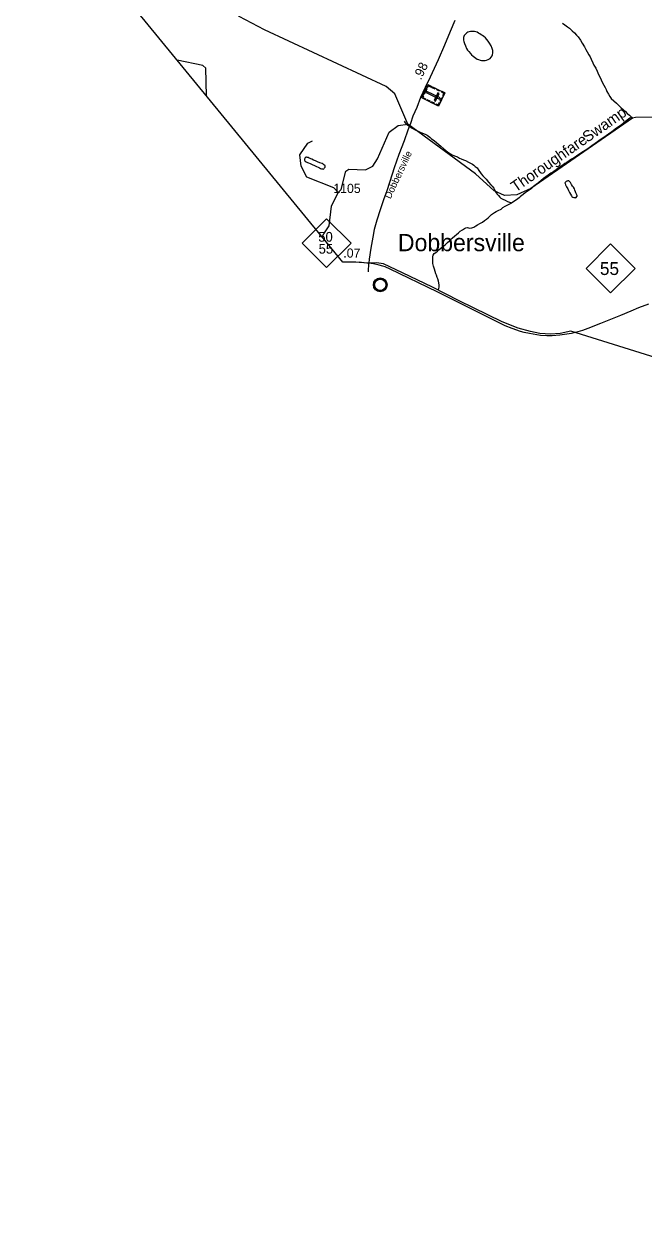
# Model space of a CAD drawing. Extents: x 2206922 to 2357709, y 510027 to 673830.
# Drawn here: x 2220758 to 2229200, y 524899 to 541278 of the extents above; entities that cross this region are included whole.
import ezdxf

# ---------------------------------------------------------------- set-up
doc = ezdxf.new("R2010")
doc.units = 0
for name, color, linetype in [('Exist Boundary Political CountyLine', 7, 'Continuous'), ('Exist Civil Demographics Community CELL', 7, 'Continuous'), ('Exist Civil Demographics Community Label', 7, 'Continuous'), ('Exist Cultural Cemetery CELL', 7, 'Continuous'), ('Exist Hydrographic Creek Single Shore', 7, 'Continuous'), ('Exist Hydrographic Creek Single Shore Label', 7, 'Continuous'), ('Exist Hydrographic Misc Water Feature', 7, 'Continuous'), ('Exist Road Primary NC Attributed', 7, 'Continuous'), ('Exist Road Primary NC Service Mileage Hundredths English Label', 7, 'Continuous'), ('Exist Road Primary NC Shield CELL', 7, 'Continuous'), ('Exist Road Primary NC Shield Number Label', 7, 'Continuous'), ('Exist Road Secondary Mileage Hundredths English Label', 7, 'Continuous'), ('Exist Road Secondary Type 51 Attributed', 7, 'Continuous'), ('Exist Road Secondary Type 51 Label', 7, 'Continuous'), ('Exist Road Secondary Type 51 Number Label', 7, 'Continuous')]:
    doc.layers.add(name, color=color, linetype=linetype)

msp = doc.modelspace()

# ---------------------------------------------------------------- linework, layer by layer
at = {"layer": 'Exist Boundary Political CountyLine'}
for points in [[(2225101, 538040), (2218799, 545711), (2217828, 546923), (2217376, 547429), (2215140, 550249), (2214180, 551436), (2213926, 551742), (2212977, 552913), (2212501, 553514), (2212251, 553818), (2211999, 554136), (2211771, 554406), (2211519, 554714), (2211295, 554997), (2210995, 555354), (2210793, 555609), (2209571, 557124), (2209107, 557689), (2208629, 558275), (2208129, 558903), (2207662, 559468), (2207422, 559770), (2206922, 560323)], [(2228203, 537100), (2228060, 537066), (2227928, 537060), (2227784, 537066), (2227655, 537094), (2227487, 537142), (2227270, 537226), (2226684, 537512), (2226322, 537697), (2225914, 537895), (2225652, 538018), (2225557, 538030), (2225457, 538023), (2225326, 538036), (2225101, 538039), (2225101, 538040)], [(2249888, 524899), (2249941, 525531), (2250030, 526573), (2250197, 528467), (2250367, 530348), (2247109, 531347), (2245696, 531771), (2244251, 532217), (2233875, 535351), (2230309, 536444), (2228714, 536943), (2228203, 537100)]]:
    msp.add_lwpolyline(points, dxfattribs=at)
at = {"layer": 'Exist Civil Demographics Community CELL'}
msp.add_lwpolyline([(2225531, 537742), (2225532, 537748), (2225534, 537754), (2225537, 537761), (2225540, 537767), (2225543, 537773), (2225547, 537778), (2225551, 537782), (2225556, 537787), (2225561, 537792), (2225567, 537795), (2225571, 537798), (2225576, 537801), (2225582, 537803), (2225588, 537805), (2225592, 537806), (2225597, 537807), (2225601, 537807), (2225607, 537808), (2225612, 537807), (2225617, 537807), (2225622, 537807), (2225627, 537806), (2225632, 537804), (2225637, 537802), (2225644, 537799), (2225650, 537796), (2225655, 537792), (2225660, 537788), (2225664, 537785), (2225668, 537781), (2225672, 537776), (2225675, 537771), (2225678, 537766), (2225680, 537761), (2225682, 537756), (2225684, 537751), (2225685, 537747), (2225686, 537741), (2225687, 537736), (2225687, 537730), (2225687, 537724), (2225687, 537718), (2225686, 537713), (2225684, 537707), (2225682, 537701), (2225680, 537696), (2225677, 537690), (2225673, 537685), (2225670, 537680), (2225666, 537675), (2225660, 537670), (2225655, 537666), (2225650, 537663), (2225646, 537660), (2225639, 537657), (2225632, 537654), (2225626, 537653), (2225620, 537651), (2225615, 537651), (2225611, 537651), (2225605, 537651), (2225601, 537651), (2225595, 537652), (2225589, 537653), (2225585, 537654), (2225579, 537656), (2225575, 537658), (2225571, 537660), (2225564, 537665), (2225559, 537669), (2225554, 537673), (2225549, 537678), (2225546, 537682), (2225543, 537686), (2225539, 537693), (2225537, 537697), (2225535, 537701), (2225533, 537709), (2225531, 537716), (2225531, 537721), (2225530, 537728), (2225530, 537732), (2225531, 537739)], close=True, dxfattribs=at)
for radius in [94.3, 76.7]:
    msp.add_circle((2225609, 537730), radius, dxfattribs=at)
at = {"layer": 'Exist Cultural Cemetery CELL'}
for points in [[(2226489, 540343), (2226403, 540163), (2226173, 540273), (2226259, 540453)], [(2226245, 540396), (2226208, 540319), (2226198, 540324), (2226235, 540401)], [(2226415, 540257), (2226424, 540274), (2226241, 540362), (2226233, 540345)], [(2226245, 540423), (2226256, 540418), (2226265, 540438), (2226302, 540420), (2226306, 540430), (2226260, 540453)], [(2226323, 540422), (2226362, 540404), (2226357, 540393), (2226318, 540412)], [(2226383, 540393), (2226422, 540375), (2226417, 540364), (2226378, 540383)], [(2226450, 540361), (2226445, 540351), (2226474, 540337), (2226457, 540301), (2226467, 540296), (2226489, 540343)], [(2226188, 540303), (2226198, 540298), (2226189, 540278), (2226225, 540261), (2226220, 540251), (2226173, 540273)], [(2226243, 540252), (2226282, 540233), (2226278, 540223), (2226238, 540242)], [(2226303, 540224), (2226342, 540205), (2226337, 540195), (2226298, 540213)], [(2226410, 540335), (2226393, 540343), (2226342, 540237), (2226359, 540229)], [(2226364, 540182), (2226369, 540192), (2226398, 540178), (2226415, 540215), (2226425, 540210), (2226403, 540163)], [(2226457, 540276), (2226435, 540229), (2226424, 540234), (2226447, 540281)]]:
    msp.add_lwpolyline(points, close=True, dxfattribs=at)
at = {"layer": 'Exist Hydrographic Creek Single Shore'}
for points in [[(2224034, 541199), (2223688, 541380), (2223235, 541809), (2223058, 542124), (2222982, 542332), (2222923, 542432), (2222755, 542573), (2222663, 542605), (2222364, 542561), (2222005, 542441), (2221611, 542524), (2221299, 542823), (2221069, 542948)], [(2225986, 539917), (2225807, 540330), (2225690, 540431), (2224034, 541199)], [(2223243, 540301), (2223232, 540679), (2223194, 540714), (2222842, 540789)], [(2225035, 538985), (2225077, 539027), (2225141, 539278), (2225183, 539303), (2225408, 539295), (2225507, 539346), (2225573, 539446), (2225728, 539807), (2225852, 539900), (2225986, 539917)], [(2236922, 538949), (2236346, 539075), (2235570, 539163), (2234910, 539455), (2234493, 539595), (2233392, 539728), (2230734, 539831), (2230159, 539908), (2229675, 540013), (2229083, 540009), (2229042, 540000), (2227659, 539040), (2227468, 538956), (2227301, 538946), (2227159, 539011), (2226907, 539242), (2225986, 539917)], [(2224820, 538382), (2224840, 538425), (2224914, 538535), (2224945, 538800), (2225035, 538985)]]:
    msp.add_lwpolyline(points, dxfattribs=at)
at = {"layer": 'Exist Hydrographic Misc Water Feature'}
for points in [[(2228091, 541290), (2228121, 541266), (2228157, 541242), (2228186, 541221), (2228222, 541187), (2228254, 541159), (2228282, 541129), (2228306, 541103), (2228337, 541060), (2228359, 541018), (2228388, 540970), (2228410, 540931), (2228426, 540900), (2228450, 540859), (2228467, 540833), (2228481, 540803), (2228503, 540749), (2228519, 540719), (2228544, 540680), (2228564, 540636), (2228582, 540594), (2228609, 540540), (2228625, 540499), (2228652, 540449), (2228670, 540417), (2228686, 540387), (2228696, 540361)], [(2226757, 541129), (2226751, 541123), (2226745, 541107), (2226743, 541097), (2226741, 541077), (2226742, 541061), (2226746, 541039), (2226754, 541013), (2226768, 540981), (2226784, 540947), (2226799, 540921), (2226815, 540904), (2226837, 540878), (2226853, 540858), (2226875, 540842), (2226894, 540826), (2226910, 540815), (2226930, 540803), (2226946, 540797), (2226970, 540787), (2226988, 540781), (2227013, 540781), (2227038, 540784), (2227056, 540788), (2227079, 540796), (2227095, 540806), (2227105, 540812), (2227119, 540828), (2227131, 540848), (2227137, 540858), (2227144, 540886), (2227140, 540920), (2227134, 540948), (2227120, 540980), (2227096, 541020), (2227077, 541044), (2227059, 541069), (2227043, 541089), (2227021, 541107), (2227003, 541121), (2226985, 541133), (2226965, 541146), (2226947, 541156), (2226927, 541166), (2226911, 541174), (2226890, 541178), (2226865, 541178), (2226840, 541176), (2226821, 541171), (2226803, 541167), (2226787, 541159), (2226775, 541147), (2226763, 541137), (2226757, 541129)], [(2228696, 540361), (2228717, 540323), (2228737, 540294), (2228755, 540266), (2228789, 540232), (2228824, 540200), (2228856, 540171), (2228884, 540143), (2228920, 540111), (2228949, 540087), (2228973, 540061), (2229003, 540038), (2229023, 540022), (2229041, 540008)], [(2225933, 539957), (2225949, 539935), (2225973, 539913), (2226007, 539887), (2226042, 539864), (2226074, 539846), (2226094, 539834), (2226136, 539816), (2226162, 539805), (2226198, 539789), (2226229, 539775), (2226248, 539766), (2226282, 539738), (2226307, 539716), (2226341, 539692), (2226377, 539667), (2226405, 539641), (2226436, 539615), (2226476, 539580), (2226504, 539556), (2226530, 539536), (2226566, 539512), (2226590, 539498), (2226622, 539486), (2226659, 539471), (2226688, 539455), (2226712, 539445), (2226743, 539431), (2226771, 539420), (2226809, 539400), (2226838, 539384), (2226863, 539373), (2226885, 539357), (2226901, 539339), (2226928, 539321), (2226952, 539285), (2226972, 539256), (2226984, 539240), (2227006, 539214), (2227033, 539188), (2227049, 539166), (2227085, 539125), (2227113, 539093), (2227132, 539071), (2227154, 539045), (2227166, 539027), (2227180, 538997), (2227187, 538981), (2227203, 538963), (2227217, 538946), (2227235, 538924), (2227251, 538910), (2227277, 538896), (2227311, 538881), (2227341, 538865), (2227355, 538861), (2227401, 538845)], [(2229041, 540008), (2229009, 539998), (2228973, 539972), (2228948, 539953), (2228910, 539921), (2228876, 539895), (2228840, 539872), (2228806, 539848), (2228761, 539814), (2228717, 539780), (2228683, 539759), (2228653, 539735), (2228602, 539701), (2228568, 539678), (2228534, 539654), (2228491, 539620), (2228455, 539594), (2228423, 539573), (2228375, 539543), (2228341, 539520), (2228311, 539503), (2228280, 539482), (2228240, 539456), (2228214, 539441), (2228180, 539419), (2228150, 539397), (2228124, 539381), (2228093, 539359), (2228061, 539338), (2228033, 539318), (2228005, 539296), (2227974, 539274), (2227932, 539249), (2227894, 539223), (2227862, 539201), (2227830, 539177), (2227800, 539152), (2227765, 539120), (2227731, 539096), (2227697, 539068), (2227668, 539043), (2227638, 539019), (2227610, 539001), (2227582, 538981), (2227554, 538960), (2227520, 538934), (2227505, 538918), (2227477, 538894), (2227443, 538872), (2227409, 538849), (2227401, 538845)], [(2225035, 538985), (2224976, 539052), (2224609, 539197), (2224533, 539346), (2224515, 539497), (2224622, 539656), (2224688, 539691)], [(2224590, 539462), (2224585, 539458), (2224582, 539454), (2224580, 539450), (2224576, 539442), (2224576, 539438), (2224576, 539430), (2224577, 539426), (2224582, 539418), (2224586, 539414), (2224600, 539406), (2224618, 539396), (2224630, 539390), (2224656, 539381), (2224682, 539367), (2224713, 539353), (2224742, 539341), (2224765, 539330), (2224780, 539320), (2224795, 539314), (2224809, 539310), (2224821, 539308), (2224833, 539306), (2224839, 539308), (2224847, 539316), (2224857, 539330), (2224858, 539337), (2224860, 539342), (2224858, 539348), (2224854, 539353), (2224842, 539362), (2224832, 539370), (2224816, 539380), (2224788, 539390), (2224756, 539404), (2224728, 539417), (2224702, 539427), (2224678, 539439), (2224641, 539454), (2224625, 539461), (2224614, 539464), (2224604, 539468), (2224599, 539468), (2224594, 539466), (2224590, 539462)], [(2228179, 539145), (2228172, 539147), (2228165, 539147), (2228156, 539143), (2228148, 539139), (2228142, 539137), (2228136, 539131), (2228131, 539125), (2228126, 539121), (2228123, 539115), (2228125, 539109), (2228131, 539093), (2228147, 539065), (2228155, 539051), (2228163, 539035), (2228172, 539016), (2228186, 538985), (2228200, 538962), (2228212, 538942), (2228218, 538930), (2228233, 538922), (2228246, 538918), (2228254, 538918), (2228260, 538918), (2228270, 538916), (2228278, 538920), (2228288, 538930), (2228290, 538936), (2228290, 538942), (2228284, 538956), (2228274, 538980), (2228267, 538994), (2228260, 539018), (2228253, 539038), (2228239, 539060), (2228227, 539074), (2228213, 539094), (2228205, 539114), (2228198, 539124), (2228190, 539134), (2228179, 539145)], [(2226400, 537657), (2226401, 537664), (2226409, 537700), (2226411, 537726), (2226407, 537757), (2226400, 537782), (2226392, 537810), (2226386, 537832), (2226376, 537861), (2226366, 537881), (2226358, 537913), (2226347, 537943), (2226335, 537983), (2226324, 538019), (2226324, 538063), (2226326, 538087), (2226326, 538111), (2226331, 538135), (2226345, 538157), (2226367, 538171), (2226389, 538189), (2226407, 538208), (2226433, 538230), (2226462, 538250), (2226494, 538276), (2226526, 538308), (2226556, 538335), (2226589, 538365), (2226623, 538399), (2226647, 538417), (2226675, 538440), (2226697, 538460), (2226728, 538480), (2226757, 538496), (2226776, 538504), (2226796, 538509), (2226826, 538503), (2226854, 538507), (2226882, 538517), (2226910, 538531), (2226934, 538546), (2226964, 538564), (2227001, 538582), (2227029, 538604), (2227057, 538622), (2227079, 538643), (2227125, 538689), (2227166, 538715), (2227188, 538726), (2227216, 538740), (2227254, 538762), (2227278, 538784), (2227308, 538799), (2227336, 538815), (2227374, 538833), (2227401, 538845)]]:
    msp.add_lwpolyline(points, dxfattribs=at)
at = {"layer": 'Exist Road Primary NC Attributed'}
for points in [[(2225454, 538024), (2225426, 538026), (2225383, 538030), (2225355, 538033), (2225327, 538037), (2225322, 538035), (2225277, 538037), (2225221, 538037), (2225101, 538039)], [(2225450, 537905), (2225454, 538024)], [(2229260, 537469), (2229126, 537418), (2229023, 537373), (2228879, 537314), (2228610, 537202), (2228437, 537134), (2228362, 537108), (2228268, 537080), (2228212, 537067), (2228053, 537044), (2227948, 537038), (2227877, 537038), (2227793, 537043), (2227641, 537066), (2227569, 537081), (2227519, 537094), (2227403, 537134), (2227311, 537174), (2227127, 537265), (2226482, 537584), (2226384, 537634), (2225746, 537942), (2225677, 537973), (2225645, 537983), (2225595, 537999), (2225519, 538014), (2225454, 538024)]]:
    msp.add_lwpolyline(points, dxfattribs=at)
at = {"layer": 'Exist Road Primary NC Shield CELL'}
for points in [[(2224545, 538297), (2224878, 538630), (2225211, 538297), (2224878, 537964)], [(2228413, 537953), (2228746, 538286), (2229079, 537953), (2228746, 537620)]]:
    msp.add_lwpolyline(points, close=True, dxfattribs=at)
at = {"layer": 'Exist Road Secondary Type 51 Attributed'}
msp.add_lwpolyline([(2226624, 541328), (2226559, 541179), (2226483, 540990), (2226398, 540790), (2226288, 540555), (2226221, 540417), (2226158, 540278), (2226108, 540143), (2226054, 540025), (2226022, 539925), (2225984, 539836), (2225933, 539689), (2225863, 539505), (2225798, 539322), (2225737, 539135), (2225694, 538997), (2225659, 538899), (2225609, 538751), (2225562, 538612), (2225527, 538484), (2225508, 538380), (2225479, 538228), (2225459, 538080), (2225454, 538024)], dxfattribs=at)

# ---------------------------------------------------------------- texts
at = {"layer": 'Exist Civil Demographics Community Label'}
msp.add_text('Dobbersville', height=235, dxfattribs=at).set_placement((2225849, 538188))
at = {"layer": 'Exist Hydrographic Creek Single Shore Label'}
for s, p in [('Swamp', (2228428, 539661)), ('Thoroughfare', (2227453, 538985))]:
    msp.add_text(s, height=150, rotation=34.7476, dxfattribs=at).set_placement(p)
at = {"layer": 'Exist Road Primary NC Service Mileage Hundredths English Label'}
msp.add_text('.07', height=125, rotation=359.1045, dxfattribs=at).set_placement((2225105, 538102))
at = {"layer": 'Exist Road Primary NC Shield Number Label'}
for s, height, p in [('50', 132.5, (2224765, 538317)), ('55', 132.5, (2224770, 538155)), ('55', 175, (2228600, 537864))]:
    msp.add_text(s, height=height, dxfattribs=at).set_placement(p)
at = {"layer": 'Exist Road Secondary Mileage Hundredths English Label'}
msp.add_text('.98', height=125, rotation=64.1523, dxfattribs=at).set_placement((2226163, 540510))
at = {"layer": 'Exist Road Secondary Type 51 Label'}
msp.add_text('Dobbersville', height=95, rotation=64.8932, dxfattribs=at).set_placement((2225748, 538892))
at = {"layer": 'Exist Road Secondary Type 51 Number Label'}
msp.add_text('1105', height=125, dxfattribs=at).set_placement((2224970, 538980))

doc.saveas('drawing.dxf')
